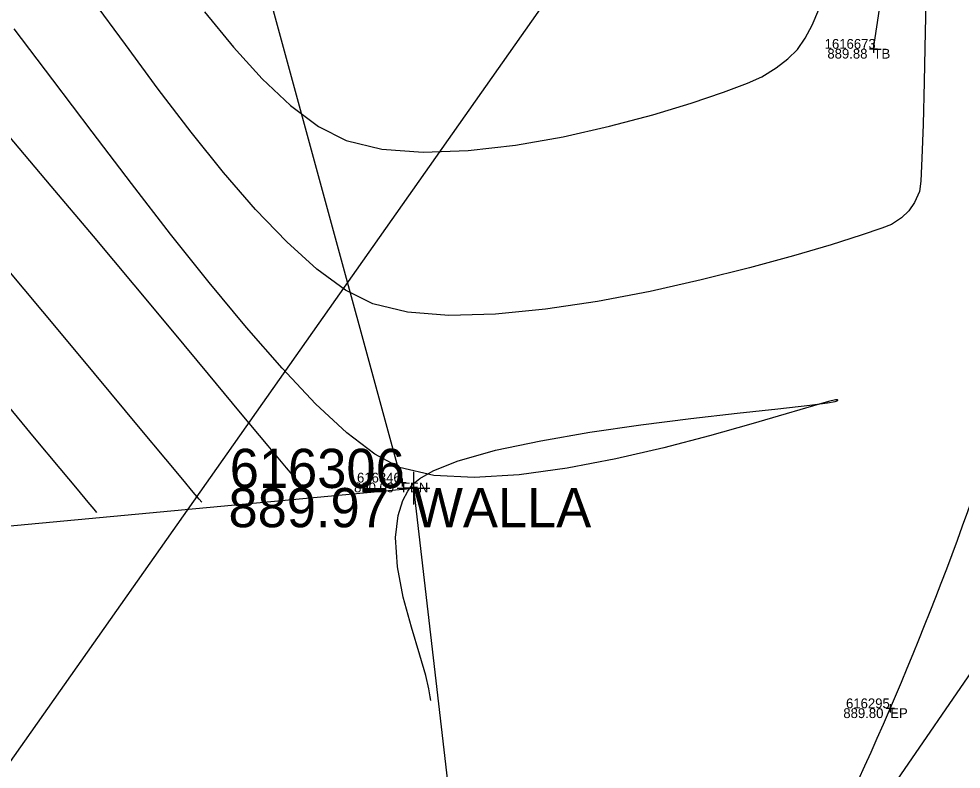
# Model space of a CAD drawing. Extents: x 1957117 to 1971063, y 701601 to 715861.
# Drawn here: x 1964013.94 to 1964047.59, y 707516.58 to 707543.37 of the extents above; entities that cross this region are included whole.
import ezdxf

# ---------------------------------------------------------------- set-up
doc = ezdxf.new("R2010")
doc.units = 0
for name, color, linetype in [('DT_P_Contour_Minor', 7, 'Continuous'), ('DT_X_Break_Line', 7, 'Continuous'), ('DT_X_Contour_Major', 7, 'Continuous'), ('DT_X_Contour_Minor', 7, 'Continuous'), ('GE_X_CL_20', 7, 'Continuous'), ('PM_P_Cells', 7, 'Continuous'), ('PV_P_Drive', 7, 'Continuous'), ('PV_P_Shoulder', 7, 'Continuous'), ('RD_P_Cells', 7, 'Continuous'), ('RS_Raster1', 7, 'Continuous'), ('RW_X_Fee_RW', 7, 'Continuous'), ('SC_Scratch1', 7, 'Continuous'), ('SC_Scratch20', 7, 'Continuous'), ('SC_Shading5', 7, 'Continuous')]:
    doc.layers.add(name, color=color, linetype=linetype)

msp = doc.modelspace()

# ---------------------------------------------------------------- linework, layer by layer
at = {"layer": 'DT_P_Contour_Minor'}
for p, q in [((1964028.032, 707527.202), (1964028.032, 707526.036)), ((1964027.449, 707526.619), (1964028.615, 707526.619)), ((1964028.032, 707526.619), (1964028.032, 707526.619))]:
    msp.add_line(p, q, dxfattribs=at)
at = {"layer": 'DT_X_Break_Line'}
msp.add_lwpolyline([(1964044.458, 707542.304), (1964052.689, 707596.746)], dxfattribs=at)
at = {"layer": 'DT_X_Contour_Major'}
msp.add_lwpolyline([(1964028.65, 707519.029), (1964028.635, 707519.16), (1964028.585, 707519.446), (1964028.469, 707519.927), (1964028.26, 707520.651), (1964027.958, 707521.653), (1964027.67, 707522.719), (1964027.46, 707523.801), (1964027.392, 707524.851), (1964027.484, 707525.635), (1964027.659, 707526.176), (1964027.834, 707526.507), (1964027.941, 707526.663), (1964028.026, 707526.764), (1964028.256, 707526.959), (1964028.736, 707527.236), (1964029.598, 707527.579), (1964030.967, 707527.967), (1964032.575, 707528.309), (1964034.333, 707528.61), (1964036.148, 707528.872), (1964037.931, 707529.097), (1964039.591, 707529.288), (1964041.038, 707529.446), (1964042.179, 707529.576), (1964042.813, 707529.66), (1964043.094, 707529.712), (1964043.178, 707529.742), (1964043.188, 707529.756), (1964043.176, 707529.765), (1964043.099, 707529.763), (1964042.855, 707529.71), (1964042.314, 707529.559), (1964041.334, 707529.267), (1964040.076, 707528.894), (1964038.602, 707528.477), (1964036.976, 707528.052), (1964035.261, 707527.655), (1964033.518, 707527.322), (1964031.812, 707527.09), (1964030.204, 707526.994), (1964028.758, 707527.071), (1964027.537, 707527.357), (1964026.655, 707527.823), (1964025.651, 707528.593), (1964024.541, 707529.629), (1964023.341, 707530.894), (1964022.067, 707532.35), (1964020.735, 707533.961), (1964019.362, 707535.688), (1964017.964, 707537.495), (1964016.556, 707539.344), (1964015.155, 707541.199), (1964013.777, 707543.02)], dxfattribs=at)
msp.add_lwpolyline([(1964028.65, 707519.029), (1964028.635, 707519.16), (1964028.585, 707519.446), (1964028.469, 707519.927), (1964028.26, 707520.651), (1964027.958, 707521.653), (1964027.67, 707522.719), (1964027.46, 707523.801), (1964027.392, 707524.851), (1964027.484, 707525.635), (1964027.659, 707526.176), (1964027.834, 707526.507), (1964027.941, 707526.663), (1964028.026, 707526.764), (1964028.256, 707526.959), (1964028.736, 707527.236), (1964029.598, 707527.579), (1964030.967, 707527.967), (1964032.575, 707528.309), (1964034.333, 707528.61), (1964036.148, 707528.872), (1964037.931, 707529.097), (1964039.591, 707529.288), (1964041.038, 707529.446), (1964042.179, 707529.576), (1964042.813, 707529.66), (1964043.094, 707529.712), (1964043.178, 707529.742), (1964043.188, 707529.756), (1964043.176, 707529.765), (1964043.099, 707529.763), (1964042.855, 707529.71), (1964042.314, 707529.559), (1964041.334, 707529.267), (1964040.076, 707528.894), (1964038.602, 707528.477), (1964036.976, 707528.052), (1964035.261, 707527.655), (1964033.518, 707527.322), (1964031.812, 707527.09), (1964030.204, 707526.994), (1964028.758, 707527.071), (1964027.537, 707527.357), (1964026.655, 707527.823), (1964025.651, 707528.593), (1964024.541, 707529.629), (1964023.341, 707530.894), (1964022.067, 707532.35), (1964020.735, 707533.961), (1964019.362, 707535.688), (1964017.964, 707537.495), (1964016.556, 707539.344), (1964015.155, 707541.199), (1964013.777, 707543.02)], dxfattribs=at)
at = {"layer": 'DT_X_Contour_Minor'}
for points in [[(1964046.345, 707544.91), (1964046.305, 707542.919), (1964046.266, 707541.129), (1964046.227, 707539.602), (1964046.186, 707538.399), (1964046.143, 707537.581), (1964046.096, 707537.208), (1964045.92, 707536.814), (1964045.718, 707536.512), (1964045.456, 707536.264), (1964045.096, 707536.033), (1964044.751, 707535.895), (1964044.015, 707535.644), (1964042.945, 707535.306), (1964041.599, 707534.91), (1964040.034, 707534.482), (1964038.309, 707534.049), (1964036.481, 707533.64), (1964034.608, 707533.281), (1964032.747, 707533), (1964030.957, 707532.823), (1964029.294, 707532.779), (1964027.818, 707532.894), (1964026.585, 707533.196), (1964025.609, 707533.686), (1964024.58, 707534.433), (1964023.506, 707535.405), (1964022.395, 707536.567), (1964021.255, 707537.887), (1964020.095, 707539.33), (1964018.923, 707540.863), (1964017.748, 707542.453), (1964016.577, 707544.067)], [(1964046.345, 707544.91), (1964046.305, 707542.919), (1964046.266, 707541.129), (1964046.227, 707539.602), (1964046.186, 707538.399), (1964046.143, 707537.581), (1964046.096, 707537.208), (1964045.92, 707536.814), (1964045.718, 707536.512), (1964045.456, 707536.264), (1964045.096, 707536.033), (1964044.751, 707535.895), (1964044.015, 707535.644), (1964042.945, 707535.306), (1964041.599, 707534.91), (1964040.034, 707534.482), (1964038.309, 707534.049), (1964036.481, 707533.64), (1964034.608, 707533.281), (1964032.747, 707533), (1964030.957, 707532.823), (1964029.294, 707532.779), (1964027.818, 707532.894), (1964026.585, 707533.196), (1964025.609, 707533.686), (1964024.58, 707534.433), (1964023.506, 707535.405), (1964022.395, 707536.567), (1964021.255, 707537.887), (1964020.095, 707539.33), (1964018.923, 707540.863), (1964017.748, 707542.453), (1964016.577, 707544.067)], [(1964020.572, 707543.626), (1964021.604, 707542.359), (1964022.629, 707541.23), (1964023.643, 707540.275), (1964024.646, 707539.531), (1964025.632, 707539.034), (1964026.907, 707538.719), (1964028.379, 707538.608), (1964029.989, 707538.667), (1964031.674, 707538.864), (1964033.374, 707539.165), (1964035.028, 707539.537), (1964036.575, 707539.947), (1964037.953, 707540.363), (1964039.102, 707540.75), (1964039.962, 707541.076), (1964040.469, 707541.308), (1964040.984, 707541.622), (1964041.401, 707541.94), (1964041.74, 707542.284), (1964042.023, 707542.679), (1964042.272, 707543.144), (1964042.509, 707543.705)], [(1964020.572, 707543.626), (1964021.604, 707542.359), (1964022.629, 707541.23), (1964023.643, 707540.275), (1964024.646, 707539.531), (1964025.632, 707539.034), (1964026.907, 707538.719), (1964028.379, 707538.608), (1964029.989, 707538.667), (1964031.674, 707538.864), (1964033.374, 707539.165), (1964035.028, 707539.537), (1964036.575, 707539.947), (1964037.953, 707540.363), (1964039.102, 707540.75), (1964039.962, 707541.076), (1964040.469, 707541.308), (1964040.984, 707541.622), (1964041.401, 707541.94), (1964041.74, 707542.284), (1964042.023, 707542.679), (1964042.272, 707543.144), (1964042.509, 707543.705)], [(1964024.227, 707526.481), (1964024.129, 707526.595), (1964023.904, 707526.859), (1964023.501, 707527.339), (1964022.847, 707528.121), (1964021.863, 707529.304), (1964020.72, 707530.681), (1964019.444, 707532.215), (1964018.064, 707533.871), (1964016.608, 707535.612), (1964015.101, 707537.403), (1964013.573, 707539.207)], [(1964024.227, 707526.481), (1964024.129, 707526.595), (1964023.904, 707526.859), (1964023.501, 707527.339), (1964022.847, 707528.121), (1964021.863, 707529.304), (1964020.72, 707530.681), (1964019.444, 707532.215), (1964018.064, 707533.871), (1964016.608, 707535.612), (1964015.101, 707537.403), (1964013.573, 707539.207)], [(1964020.479, 707526.114), (1964020.385, 707526.223), (1964020.172, 707526.474), (1964019.794, 707526.923), (1964019.187, 707527.651), (1964018.28, 707528.742), (1964017.232, 707530.007), (1964016.065, 707531.412), (1964014.804, 707532.928), (1964013.472, 707534.521)], [(1964020.479, 707526.114), (1964020.385, 707526.223), (1964020.172, 707526.474), (1964019.794, 707526.923), (1964019.187, 707527.651), (1964018.28, 707528.742), (1964017.232, 707530.007), (1964016.065, 707531.412), (1964014.804, 707532.928), (1964013.472, 707534.521)], [(1964016.731, 707525.747), (1964016.635, 707525.859), (1964016.417, 707526.115), (1964016.033, 707526.573), (1964015.418, 707527.311), (1964014.503, 707528.414), (1964013.451, 707529.686)], [(1964016.731, 707525.747), (1964016.635, 707525.859), (1964016.417, 707526.115), (1964016.033, 707526.573), (1964015.418, 707527.311), (1964014.503, 707528.414), (1964013.451, 707529.686)]]:
    msp.add_lwpolyline(points, dxfattribs=at)
at = {"layer": 'GE_X_CL_20'}
msp.add_lwpolyline([(1964578.061, 708318.542), (1963713.717, 707090.878)], dxfattribs=at)
at = {"layer": 'PM_P_Cells'}
for centre, radius, start, end in [((1963947.376, 707561.277), 117.274, 324.4534, 358.66462), ((1963934.069, 707566.524), 120.83, 326.34177, 342.88136)]:
    msp.add_arc(centre, radius, start, end, dxfattribs=at)
at = {"layer": 'PV_P_Drive'}
for p, q in [((1964044.312, 707542.304), (1964044.604, 707542.304)), ((1964044.458, 707542.45), (1964044.458, 707542.158)), ((1964044.458, 707542.304), (1964044.458, 707542.304)), ((1964027.48, 707526.814), (1964027.772, 707526.814)), ((1964027.626, 707526.96), (1964027.626, 707526.668)), ((1964027.626, 707526.814), (1964027.626, 707526.814)), ((1964044.909, 707518.754), (1964045.201, 707518.754)), ((1964045.055, 707518.9), (1964045.055, 707518.608)), ((1964045.055, 707518.754), (1964045.055, 707518.754))]:
    msp.add_line(p, q, dxfattribs=at)
at = {"layer": 'RD_P_Cells'}
msp.add_lwpolyline([(1964027.626, 707526.814), (1964008.198, 707598.035), (1963983.898, 707595.126)], dxfattribs=at)
at = {"layer": 'RW_X_Fee_RW'}
msp.add_lwpolyline([(1963881.046, 707276.431), (1964172.578, 707701.964), (1964668.324, 708419.582), (1964735.207, 708501.875), (1964966.496, 708718.802), (1965107.468, 708816.338), (1965585.552, 709094.216), (1966091.861, 709326.705), (1966247.281, 709386.816), (1966633.174, 709551.737), (1966943.202, 709670.565), (1967172.032, 709812.662), (1967935.697, 710373.174), (1968346.714, 710683.963), (1968484.345, 710796.182), (1968743.632, 711067.038), (1968903.937, 711275.819), (1969041.222, 711501.316), (1969638.166, 712572.015), (1970019.077, 713196.718)], dxfattribs=at)
at = {"layer": 'SC_Scratch20'}
msp.add_lwpolyline([(1963975.155, 707521.673), (1964028.032, 707526.619), (1964030.908, 707501.868), (1963912.23, 707333.426), (1963857.209, 707326.887)], dxfattribs=at)
at = {"layer": 'SC_Shading5'}
for points in [[(1963589.678, 706586.994), (1963626.625, 706689.548), (1963651.76, 706746.832), (1963668.09, 706778.596), (1963682.768, 706805.402), (1963734.424, 706911.594), (1963826.849, 707116.717), (1963877.258, 707215.645), (1963964.981, 707354.472), (1964070.526, 707509.355), (1964132.574, 707601.994), (1964163.9, 707642.169), (1964191.2, 707685.167), (1964278.98, 707807.131), (1964326.11, 707874.364), (1964396.427, 707968.962), (1964508.519, 708133.679), (1964655.588, 708336.552), (1964745.319, 708429.172), (1964840.327, 708522.317), (1964988.178, 708660.245), (1965089.796, 708739.041), (1965251.743, 708835.216), (1965415.807, 708922.048), (1965866.2, 709149.38), (1966173.543, 709294.131), (1966283.627, 709338.196), (1966534.003, 709419.214), (1966689.084, 709471.266), (1967008.468, 709641.817), (1967166.677, 709750.124), (1967422.113, 709931.083), (1967818.707, 710198.831), (1968187.021, 710459.852), (1968360.589, 710592.493), (1968496.543, 710707.847), (1968606.427, 710809.378), (1968733.391, 710937.091), (1968807.28, 711025.4), (1968843.008, 711077.094), (1968863.233, 711106.099), (1968909.747, 711171.311), (1968974.133, 711279.559), (1969130.932, 711546.915), (1969247.433, 711744.686), (1969402.714, 712016.424), (1969505.287, 712191.789), (1969666.311, 712460.805), (1969771.586, 712639.896), (1969880.058, 712820.917), (1969964.994, 712955.706), (1969990.005, 713000.084), (1970030.065, 713068.479)], [(1963609.915, 706579.703), (1963646.615, 706681.572), (1963671.193, 706737.585), (1963687.092, 706768.511), (1963701.884, 706795.526), (1963753.906, 706902.469), (1963846.249, 707107.41), (1963895.973, 707204.994), (1963982.966, 707342.667), (1964088.35, 707497.312), (1964150.015, 707589.379), (1964181.502, 707629.761), (1964209.024, 707673.109), (1964296.517, 707794.674), (1964343.552, 707861.772), (1964413.958, 707956.489), (1964526.123, 708121.313), (1964672.104, 708322.686), (1964760.576, 708414.006), (1964855.195, 708506.77), (1965002.134, 708643.847), (1965101.925, 708721.226), (1965262.272, 708816.451), (1965425.685, 708902.939), (1965875.63, 709130.044), (1966182.13, 709274.398), (1966290.944, 709317.954), (1966540.737, 709398.785), (1966697.632, 709451.445), (1967019.644, 709623.399), (1967178.971, 709732.471), (1967434.35, 709913.39), (1967830.945, 710181.14), (1968199.774, 710442.525), (1968374.086, 710575.735), (1968510.806, 710691.739), (1968621.36, 710793.889), (1968749.296, 710922.58), (1968824.413, 711012.355), (1968860.678, 711064.827), (1968880.812, 711093.701), (1968927.778, 711159.547), (1968992.655, 711268.62), (1969149.476, 711536.015), (1969266.039, 711733.891), (1969421.336, 712005.657), (1969523.8, 712180.835), (1969684.812, 712449.831), (1969790.084, 712628.917), (1969898.385, 712809.653), (1969983.474, 712944.685), (1970008.657, 712989.367), (1970048.626, 713057.607)]]:
    msp.add_spline(points, degree=3, dxfattribs=at)

# ---------------------------------------------------------------- texts
at = {"layer": 'DT_P_Contour_Minor'}
for s, p in [('616306', (1964021.474, 707526.619)), ('889.97', (1964021.429, 707525.219)), ('WALLA', (1964028.032, 707525.219))]:
    msp.add_text(s, height=1.4, dxfattribs=at).set_placement(p)
at = {"layer": 'PV_P_Shoulder'}
for s, p in [('889.88', (1964042.81, 707541.954)), ('890.09', (1964025.912, 707526.464)), ('889.80', (1964043.38, 707518.404))]:
    msp.add_text(s, height=0.35, dxfattribs=at).set_placement(p)
at = {"layer": 'RS_Raster1'}
for s, p in [('1616673', (1964042.714, 707542.304)), ('616346', (1964026.017, 707526.814)), ('616295', (1964043.476, 707518.754))]:
    msp.add_text(s, height=0.35, dxfattribs=at).set_placement(p)
at = {"layer": 'SC_Scratch1'}
for s, p in [('TB', (1964044.458, 707541.954)), ('FEN', (1964027.626, 707526.464)), ('EP', (1964045.055, 707518.404))]:
    msp.add_text(s, height=0.35, dxfattribs=at).set_placement(p)

doc.saveas('drawing.dxf')
